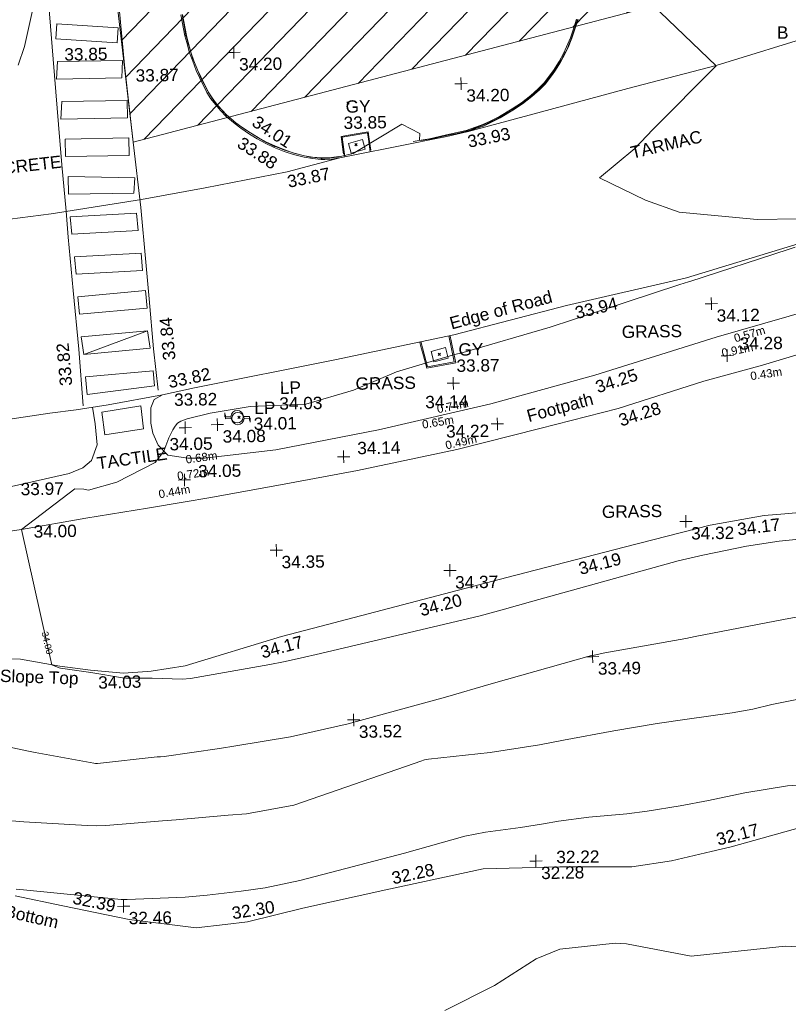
# Model space of a CAD drawing. Header units: millimetres. Extents: x -287732 to 520720, y -103372 to 287754.
# Tile 348 of 380: x 280886 to 304249, y 182816 to 212750. Entities that reach past the tile are written whole.
import ezdxf

# ---------------------------------------------------------------- set-up
doc = ezdxf.new("R2010")
doc.units = ezdxf.units.MM
for name, pattern in [('IMPORT-HIDDEN2 _3_', [4762.5, 3175, -1587.5]), ('IMPORT-UG_ELEC_LV_QLB2 _2_', [2700, 1500, -300.0000000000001, 0, -250, 150, -300.0000000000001, 0, -200]), ('IMPORT-UG_ELEC_QLB2 _2_', [2500, 1500, -300.0000000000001, 0, -50, 150, -300.0000000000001, 0, -200]), ('IMPORT-UG_ELEC_STREET LIGHTING_QLB2 _2_', [2700, 1500, -300.0000000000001, 0, -250, 150, -300.0000000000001, 0, -200])]:
    doc.linetypes.add(name, pattern=pattern)
for name, color, linetype, lineweight in [('00_TOPO_DRIVE_WAY', 7, 'Continuous', 9), ('00_TOPO_PEDASTRIAN', 7, 'Continuous', 9), ('00_TOPO_ROAD_EDGE', 7, 'Continuous', 9), ('00_TOPO_SURFACE', 7, 'Continuous', 9), ('00_TOPO_SURVEY_TEXT', 7, 'Continuous', 9), ('GEN-TEXT', 7, 'Continuous', 9)]:
    doc.layers.add(name, color=color, linetype=linetype, lineweight=lineweight)
for name, color, linetype, lineweight, true_color in [('00_TOPO_FOOTPATH', 7, 'Continuous', 9, 0xa50000), ('00_TOPO_FURN_BOLLARD', 7, 'Continuous', 9, 0x666666), ('00_TOPO_FURN_LAMP_POST', 7, 'Continuous', 9, 0x666666), ('00_TOPO_KERB_BOTTOM', 1, 'Continuous', 9, 0xff0000), ('00_TOPO_KERB_TOP', 7, 'Continuous', 9, 0xa500a5), ('00_TOPO_LEVEL_SPOT', 7, 'Continuous', 9, 0x666666), ('00_TOPO_ROAD_MARKING_WHITE_CONTINUOUS', 7, 'Continuous', 9, 0x999999), ('00_TOPO_SERV_GULLY', 7, 'Continuous', 9, 0x5252a5), ('00_UAV_SLOPE_BOTTOM', 30, 'Continuous', 9, 0xff7f00), ('00_UAV_SLOPE_TOP', 40, 'Continuous', 9, 0xffbf00), ('01_DTM_CONTOUR_MJR', 7, 'Continuous', 9, 0x7f3f00), ('01_DTM_CONTOUR_MNR', 7, 'Continuous', 9, 0xa5a552), ('01_DTM_CONTOUR_MNR_LABELS', 7, 'Continuous', 9, 0xa5a552), ('12333-PUM-2D-U-0001-C01 - Rev2_REVIT IMPORT_dwg', 7, 'Continuous', 9, 0x767676), ('PUM-CHAMBER EXTENTS', 6, 'IMPORT-HIDDEN2 _3_', 9, 0xff00ff), ('PUM-ELECTRIC-LV-QLB2', 1, 'IMPORT-UG_ELEC_LV_QLB2 _2_', 9, 0xff0000), ('PUM-ELECTRIC-QLB2', 1, 'IMPORT-UG_ELEC_QLB2 _2_', 9, 0xff0000), ('PUM-UNABLE TO SURVEY', 190, 'Continuous', 9, 0x7f00ff)]:
    doc.layers.add(name, color=color, linetype=linetype, lineweight=lineweight, true_color=true_color)
doc.styles.add('Arial_1', font='arial.ttf', dxfattribs={"height": 250})
doc.styles.add('Swis721 Lt BT_1', font='swissl.ttf', dxfattribs={"height": 200})
doc.styles.add('Swis721 Lt BT_2', font='swissl.ttf', dxfattribs={"height": 375})

# ---------------------------------------------------------------- blocks, each defined once
blk = doc.blocks.new('12333-PUM-2D-U-0001-C01 - Rev2_REVIT IMPORT_dwg_MSL_Lamp_Post_SYM-2077199-Site Location Plan Proposed')
at = {"layer": '00_TOPO_FURN_LAMP_POST', "color": 254, "true_color": 0xcccccc, "flags": 128}
for points in [[(-500.1060478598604, 0), (-1000.212095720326, 0), (-1000.212095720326, 316.7338303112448)], [(500.1060478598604, 0), (1000.21209571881, 0), (1000.21209571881, -316.7338303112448)]]:
    blk.add_lwpolyline(points, dxfattribs=at)
at = {"layer": '00_TOPO_FURN_LAMP_POST', "color": 254, "true_color": 0xcccccc}
blk.add_circle((0, 0), 500.1060478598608, dxfattribs=at)
blk = doc.blocks.new('12333-PUM-2D-U-0001-C01 - Rev2_REVIT IMPORT_dwg_MM-2077200-Site Location Plan Proposed')
at = {"layer": '00_TOPO_LEVEL_SPOT', "color": 254, "true_color": 0xcccccc, "flags": 128}
for points in [[(0, -500.0000000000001), (0, 0), (-500.0000000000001, 0)], [(500.0000000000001, 0), (0, 0), (0, 500.0000000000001)]]:
    blk.add_lwpolyline(points, dxfattribs=at)
blk = doc.blocks.new('12333-PUM-2D-U-0001-C01 - Rev2_REVIT IMPORT_dwg_MGS62954_T2_Galway_ITM_3d_Rev1-2077680-Site Location Plan Proposed')
at = {"layer": '00_TOPO_DRIVE_WAY', "color": 254, "true_color": 0xcccccc, "flags": 128}
blk.add_lwpolyline([(534186444.445821, 725761858.4987576), (534186652.1511036, 725762418.2491615), (534186888.5262551, 725763418.2892377), (534187116.6600798, 725764447.4201819), (534187125.9503548, 725766131.565474), (534186876.5301303, 725767650.666956), (534186545.4167679, 725769565.8924016), (534186082.1845883, 725772251.5999451), (534185653.1840692, 725774549.9895473), (534185282.300045, 725776699.5052701)], dxfattribs=at)
at = {"layer": '00_TOPO_FOOTPATH', "color": 254, "true_color": 0xcccccc, "flags": 128}
for points in [[(534191896.1515672, 725749811.9889091), (534194074.9747761, 725750026.4871801), (534197202.2344206, 725750581.253178), (534200628.2378455, 725751311.5446146), (534203810.4103373, 725752128.3215199), (534207517.1820638, 725753213.9290056), (534210484.861872, 725754022.507218), (534212918.1735869, 725754673.6225027), (534214367.6942673, 725755049.6684421), (534215455.3351866, 725755286.6900185), (534215785.0618739, 725755305.9119372), (534217862.2979997, 725755398.2484726), (534220366.8012146, 725755511.291143), (534221141.0096091, 725755543.8833808), (534221827.568573, 725755642.4118743), (534222934.2514715, 725755788.4391003), (534223420.8939417, 725755890.2682548)], [(534192014.5880041, 725748606.8689841), (534194197.0285428, 725748963.0704368), (534196544.3091039, 725749351.5456079), (534199578.3053129, 725749946.2479234), (534202111.6779373, 725750540.4933223), (534204497.2520336, 725751104.0831974), (534207120.1071029, 725751886.0465608), (534208910.7236212, 725752339.7435774), (534210030.8431095, 725752655.7515596)], [(534190657.3303712, 725751762.2158121), (534190399.7991828, 725751622.3220372), (534190294.0729005, 725751371.4393592), (534190282.7396736, 725750907.5023046), (534190344.1784385, 725750602.1795998), (534190494.0184951, 725750235.9187543), (534190787.4187083, 725749923.6105062), (534191394.8364246, 725749817.1738393), (534191896.1515672, 725749811.9889091)], [(534164144.4365802, 725746527.8474932), (534167040.4697545, 725746894.4014823), (534169792.4260164, 725747165.1564602), (534171494.174925, 725747343.7266229), (534174354.4436921, 725747548.8127059), (534176938.7963504, 725747907.5918044), (534179324.1509318, 725748261.9006261), (534181804.4618084, 725748622.6606802), (534183834.8745673, 725748772.0957778), (534185923.8216345, 725749037.6550983), (534187773.712594, 725749418.4433537), (534188193.9032713, 725749584.0419359), (534188461.3914718, 725749804.5409691), (534188642.4989618, 725750277.5373322), (534188597.5005344, 725750914.876476), (534188519.8629113, 725751420.9804193)], [(534164509.0205477, 725745150.8724793), (534166671.9091029, 725745383.0732875), (534168780.3544366, 725745617.5617392), (534171054.0315127, 725745987.7246356), (534173659.720612, 725746206.3868858), (534175903.8263548, 725746497.6587784), (534178273.1584441, 725746767.0427845), (534180787.5553364, 725747034.3695933), (534183514.3403733, 725747380.7397369), (534186295.4126486, 725747743.9368986), (534188261.2540423, 725748055.3398908), (534190135.9093207, 725748318.0722835), (534191285.0937479, 725748494.1710007), (534192014.5880041, 725748606.8689841)]]:
    blk.add_lwpolyline(points, dxfattribs=at)
at = {"layer": '00_TOPO_KERB_BOTTOM', "color": 254, "true_color": 0xcccccc, "flags": 128}
for points in [[(534198423.838057, 725759280.5467938), (534198913.0838558, 725759364.6699824), (534199432.8480664, 725759461.8785756), (534200042.4643366, 725759589.0611011), (534200323.3103663, 725759684.6185296), (534200556.600749, 725759759.8108858), (534200784.8641978, 725759860.9159902), (534201067.7304179, 725760001.0711366), (534201455.5915152, 725760223.1447378), (534201754.1421902, 725760409.6231666), (534202036.2217413, 725760629.8820759), (534202272.5185996, 725760831.2479683), (534202459.9459739, 725761011.7523863), (534202644.6138973, 725761248.1189296), (534202750.1285449, 725761388.584025), (534202931.0895278, 725761659.8431016), (534203066.018254, 725761899.1372107), (534203166.2595064, 725762102.7180538), (534203286.203872, 725762378.8078691), (534203376.9275437, 725762620.5383567), (534203484.943598, 725762949.5517277)], [(534191420.8975773, 725763300.2325867), (534191529.2590874, 725762663.36013), (534191581.4072309, 725762455.4275994), (534191657.9370446, 725762145.2006501), (534191750.9375534, 725761884.332794), (534191855.7838302, 725761604.8032547), (534191961.5182404, 725761364.8747144), (534192167.7401801, 725760928.0232297), (534192285.5652242, 725760733.7928197), (534192419.4536679, 725760555.6158813), (534192571.772488, 725760373.0800824), (534192742.6622174, 725760189.7827166), (534193004.7615893, 725759955.480953), (534193181.1134713, 725759821.3157871), (534193443.075635, 725759638.9503223), (534193674.8372585, 725759492.9593816), (534193929.5513638, 725759340.5042956), (534194180.9092076, 725759222.1557338), (534194484.4197722, 725759094.6372876), (534194763.65754, 725758993.5229328), (534195086.1406022, 725758907.7049935), (534195337.3357547, 725758860.8488493), (534195604.3102188, 725758828.4802396), (534195716.9793232, 725758829.2504544), (534195927.3487021, 725758837.704138), (534196164.9845306, 725758864.7856234), (534196166.6297413, 725758866.2996489)], [(534196324.8945643, 725758895.3447089), (534196277.1997581, 725759276.4064497), (534196249.6391175, 725759496.6045521), (534196624.0145626, 725759553.8801892), (534197027.9257643, 725759615.674497), (534197054.4357681, 725759418.2508036), (534197102.20073, 725759037.9974086)], [(534198538.2989627, 725753238.7685391), (534198730, 725752470), (534199540.0000001, 725752610), (534199391.0948672, 725753404.3561585)]]:
    blk.add_lwpolyline(points, dxfattribs=at)
at = {"layer": '00_TOPO_KERB_TOP', "color": 254, "true_color": 0xcccccc, "flags": 128}
for points in [[(534198412.9444401, 725759325.1252425), (534198711.4020142, 725759371.3104854), (534198907.6378734, 725759401.6405689), (534199422.7507908, 725759512.9019442), (534200030.3611856, 725759633.3403934), (534200308.9023491, 725759728.1135948), (534200540.2500575, 725759802.6798033), (534200765.4065302, 725759902.4087296), (534201046.1571506, 725760041.5156342), (534201432.0636374, 725760262.4701045), (534201727.8348338, 725760447.2124366), (534202007.2504173, 725760665.3912143), (534202241.7397797, 725760865.2168068), (534202425.8327379, 725761042.5099713), (534202608.2413307, 725761275.9846741), (534202712.7251055, 725761415.0774326), (534202892.0221109, 725761683.84222), (534203025.4788405, 725761920.5257647), (534203124.6715952, 725762121.9772044), (534203243.716641, 725762395.9969519), (534203333.694595, 725762635.7404968), (534203440.9661231, 725762962.486065)], [(534191466.0279318, 725763308.1432059), (534191574.1310087, 725762672.7896382), (534191621.6828517, 725762465.2404635), (534191701.8688802, 725762158.4138387), (534191789.7813705, 725761898.8252097), (534191898.2306423, 725761622.1007631), (534192003.2054241, 725761383.8959426), (534192208.1532148, 725760949.7435588), (534192323.5597795, 725760759.4999268), (534192450.1174563, 725760579.541265), (534192602.514162, 725760400.3324355), (534192772.4714975, 725760220.0691453), (534193033.9460509, 725759990.848004), (534193208.0851241, 725759858.366301), (534193468.3880178, 725759677.15594), (534193698.8159063, 725759532.0051439), (534193951.1286243, 725759380.9873703), (534194199.5499949, 725759264.0214087), (534194501.1039069, 725759137.3250401), (534194777.3749619, 725759037.284957), (534195096.2472662, 725758952.4278985), (534195344.3009788, 725758906.1577362), (534195606.9215509, 725758874.3170025), (534195715.9025692, 725758875.0620052), (534195923.830166, 725758883.4175661), (534196144.9522049, 725758908.6171046), (534196149.8177065, 725758912.0894824)], [(534196289.9602055, 725758978.6495681), (534196253.0700895, 725759273.3863096), (534196222.5706456, 725759517.0642354), (534196620.3369551, 725759577.9184371), (534197048.7311481, 725759643.4583936), (534197078.5511796, 725759421.3844621), (534197120.9760821, 725759083.6428925)], [(534198505.1478211, 725753211.4235579), (534198544.7857411, 725753052.4657019), (534198577.1241179, 725752922.7808181), (534198701.0902728, 725752425.6458989), (534199585.3657075, 725752578.4836282), (534199478.5709784, 725753148.1956929), (534199460.8508309, 725753242.7264054), (534199432.7988274, 725753392.3739117)]]:
    blk.add_lwpolyline(points, dxfattribs=at)
at = {"layer": '00_TOPO_PEDASTRIAN', "color": 254, "true_color": 0xcccccc}
for p, q in [((534187603.2000001, 725762632.8000002), (534187641.3000002, 725763090.0000001)), ((534189508.2000001, 725762937.6000001), (534187641.3000002, 725763090.0000001)), ((534189470.1000001, 725762480.4000002), (534189508.2000001, 725762937.6000001)), ((534187603.2000001, 725762632.8000002), (534189470.1000001, 725762480.4000002)), ((534187603.2, 725761413.6000001), (534187641.3000001, 725761947.0000001)), ((534187641.3000001, 725761947.0000001), (534189622.5000002, 725761947.0000001)), ((534189584.4000001, 725761413.6000001), (534189622.5000002, 725761947.0000001)), ((534189584.4000001, 725761413.6000001), (534187603.2, 725761413.6000001)), ((534187717.5000001, 725760194.4000002), (534187755.6000001, 725760727.8000002)), ((534189736.8000001, 725760727.8000001), (534187755.6000001, 725760727.8000002)), ((534189736.8000001, 725760194.4000002), (534189736.8000001, 725760727.8000001)), ((534187717.5000001, 725760194.4000002), (534189736.8000001, 725760194.4000002)), ((534187831.8000001, 725759051.4000002), (534187831.8000001, 725759584.8000002)), ((534189774.9000001, 725759584.8000002), (534187831.8000001, 725759584.8000002)), ((534189774.9000001, 725759051.4000002), (534189774.9000001, 725759584.8000002)), ((534187831.8000001, 725759051.4000002), (534189774.9000001, 725759051.4000002)), ((534187908.0000001, 725757908.4000002), (534187908.0000001, 725758441.8000002)), ((534189927.3000001, 725758365.6000001), (534187908.0000001, 725758441.8000002)), ((534189889.2000001, 725757908.4000002), (534189927.3000001, 725758365.6000001)), ((534187908.0000001, 725757908.4000002), (534189889.2000001, 725757908.4000002)), ((534189965.4000002, 725757298.8000002), (534187946.1, 725757222.6)), ((534187984.2000001, 725756689.2000002), (534187946.1, 725757222.6)), ((534190003.5000002, 725756765.4000002), (534189965.4000002, 725757298.8000002)), ((534187984.2000001, 725756689.2000002), (534190003.5000002, 725756765.4000002)), ((534188060.4000002, 725756003.4000002), (534190079.7000002, 725756079.6000001)), ((534188060.4000002, 725756003.4000002), (534188098.5000002, 725755470.0000001)), ((534190079.7000002, 725756079.6000001), (534190117.8000001, 725755546.2000002)), ((534188098.5000002, 725755470.0000001), (534190117.8000001, 725755546.2000002)), ((534190194.0000002, 725754936.6000001), (534188136.6000001, 725754784.2)), ((534188174.7000002, 725754250.8000002), (534188136.6000001, 725754784.2)), ((534190232.1000003, 725754403.2000002), (534190194.0000002, 725754936.6000001)), ((534188174.7000002, 725754250.8000002), (534190232.1000003, 725754403.2000002)), ((534190232.1000001, 725753717.4000002), (534188212.8000001, 725753565.0000001)), ((534188289.0000001, 725753031.6000001), (534190232.1000001, 725753717.4000002)), ((534190308.3000001, 725753184.0000001), (534190232.1000001, 725753717.4000002)), ((534188289.0000001, 725753031.6000001), (534188212.8000001, 725753565.0000001)), ((534188289.0000001, 725753031.6000001), (534190308.3000001, 725753184.0000001)), ((534188327.1000001, 725752345.8000001), (534190384.5000001, 725752498.2000002)), ((534190384.5000001, 725752498.2000002), (534190422.6000001, 725752041.0000001)), ((534188327.1000001, 725752345.8000001), (534188365.2000001, 725751812.4000002)), ((534188365.2000001, 725751812.4000002), (534190422.6000001, 725752041.0000001))]:
    blk.add_line(p, q, dxfattribs=at)
at = {"layer": '00_TOPO_ROAD_EDGE', "color": 254, "true_color": 0xcccccc}
blk.add_line((534196167.8506833, 725758866.5237185), (534198423.838057, 725759280.5467938), dxfattribs=at)
at = {"layer": '00_TOPO_ROAD_EDGE', "color": 254, "true_color": 0xcccccc, "flags": 128}
for points in [[(534200058.4682869, 725759594.5064205), (534202216.6127177, 725760136.5082903), (534204964.763164, 725760820.2352514), (534207658.8254179, 725761472.4972965), (534210764.2913721, 725762369.759192), (534213351.8484424, 725763159.9078046), (534216117.1971327, 725764009.0329679), (534220518.1443942, 725765387.7118095), (534224935.8367488, 725766682.093209), (534229230.6976331, 725768088.2463964), (534234078.1372417, 725769642.6634223), (534235365.1347851, 725770190.3264658), (534236055.3870871, 725770596.3194005)], [(534191631.6817496, 725751954.5120863), (534195911.003292, 725752728.6258034), (534199541.0656969, 725753433.4760364), (534202986.8699144, 725754255.2670306), (534206644.5823807, 725755038.2329633), (534209950.9786226, 725755979.5627897), (534213404.9236439, 725756971.2210383), (534216031.9128385, 725757727.3955913), (534218250.7961537, 725758417.9110725), (534219811.3114724, 725758830.9584845), (534220490.0370484, 725759005.6215549), (534220889.0003503, 725759105.0407083), (534221059.9675788, 725759028.5155308), (534221202.8667423, 725758944.4227592)], [(534196167.8506833, 725758866.5237185), (534194559.817107, 725758473.5016768), (534192068.1872811, 725758033.1245173), (534190123.1336049, 725757712.2622349), (534187364.3388507, 725757316.7042838), (534186108.0202268, 725757182.3259596), (534184443.3544666, 725756988.274653), (534182377.0106223, 725756745.2689824), (534180300.3218277, 725756540.0192256), (534178037.29078, 725756314.46864), (534175977.538245, 725756069.4070386), (534173443.0209219, 725755817.3253205), (534170998.9004253, 725755542.7408775), (534167124.5077069, 725755106.6366783), (534163763.0353362, 725754759.4191539)], [(534191631.6817496, 725751954.5120863), (534190657.3303712, 725751762.2158121), (534189000.9420345, 725751488.3154107), (534188028.3290823, 725751352.1821187), (534187222.4968377, 725751259.6892248), (534185183.8478884, 725750989.7294879), (534183270.6103867, 725750744.8963546), (534181197.0688091, 725750490.5890181), (534179132.8412912, 725750203.8919425), (534176673.58426, 725749955.4347183), (534174731.5919347, 725749765.8630984), (534172565.3185763, 725749522.2702255), (534170743.5765272, 725749392.7139583), (534168814.8992923, 725749153.2945291), (534166553.1981379, 725748928.0910165), (534164240.7172967, 725748666.6289008)]]:
    blk.add_lwpolyline(points, dxfattribs=at)
at = {"layer": '00_TOPO_ROAD_MARKING_WHITE_CONTINUOUS', "color": 254, "true_color": 0xcccccc, "flags": 128}
for points in [[(534187920.0000001, 725782980), (534188270, 725778630), (534188490.0000001, 725775770), (534188950.0000001, 725770770.0000001), (534189260, 725767430.0000002), (534189510, 725763990.0000001), (534189680.0000002, 725761800.0000001), (534189900.0000001, 725759450.0000001), (534190100, 725757460.0000001), (534190220, 725755800.0000001), (534190300.0000001, 725754680.0000002), (534190410.0000001, 725753160.0000001), (534190530.0000001, 725751900.0000001)], [(534188240.0000001, 725751470), (534188140.0000001, 725753190.0000001), (534188000.0000001, 725754980), (534187870, 725756600.0000001), (534187829.671832, 725757392.0293423), (534187720, 725758800.0000001), (534187640, 725760030.0000001), (534187510, 725762020), (534187360, 725764410.0000001), (534187230, 725766060.0000001), (534187070.0000001, 725768310.0000001), (534186820.0000001, 725771160), (534186610, 725773610), (534186360.0000001, 725776850), (534185990, 725782670)]]:
    blk.add_lwpolyline(points, dxfattribs=at)
at = {"layer": '00_TOPO_SERV_GULLY', "color": 254, "true_color": 0xcccccc, "flags": 128}
for points in [[(534196441.3461007, 725759302.4041522), (534196872.820094, 725759414.0501345), (534196949.6141648, 725759117.267002), (534196518.1401715, 725759005.6210196)], [(534198924.5186073, 725752617.0251008), (534199363.4318075, 725752723.088784), (534199286.106133, 725753043.0782297), (534198847.192933, 725752937.0145463)]]:
    blk.add_lwpolyline(points, close=True, dxfattribs=at)
at = {"layer": '00_TOPO_SURFACE', "color": 254, "true_color": 0xcccccc, "flags": 128}
blk.add_lwpolyline([(534190059.0311949, 725750739.0633723), (534188887.516905, 725750578.7318873), (534188807.8234276, 725751259.7940089), (534189997.3098273, 725751432.1039449)], close=True, dxfattribs=at)
at = {"layer": '00_UAV_SLOPE_BOTTOM', "color": 254, "true_color": 0xcccccc, "flags": 128}
blk.add_lwpolyline([(534185918.349, 725736609.4460001), (534187361.9486762, 725736283.4313271), (534189363.3489999, 725735831.4460001), (534191394.349, 725735539.446), (534192285.2054488, 725735625.0725589), (534192965.349, 725735690.4460001), (534194647.349, 725736084.446), (534197186.6392066, 725736589.9976923), (534200152.3489999, 725737180.446), (534202127.8545752, 725737195.674737), (534202487.349, 725737198.4460001), (534204673.3490001, 725737166.4460001), (534205874.3490001, 725737324.446), (534207088.6453442, 725737587.8436145), (534207695.349, 725737719.446), (534211929.5248641, 725738822.3374951)], dxfattribs=at)
at = {"layer": '00_UAV_SLOPE_TOP', "color": 254, "true_color": 0xcccccc, "flags": 128}
blk.add_lwpolyline([(534212943.349, 725748069.446), (534209512.2645454, 725747816.0424213), (534208881.349, 725747769.446), (534207231.3489999, 725747507.446), (534204608.5403197, 725746880.813328), (534201028.349, 725746025.4460001), (534199746.9770346, 725745712.7346547), (534194889.6191815, 725744527.3248359), (534194144.349, 725744345.446), (534191200.3490001, 725743511.4460001), (534190170.349, 725743364.4460001), (534190040.4981395, 725743356.9161869), (534189325.3490001, 725743315.4460001), (534188327.349, 725743429.4460001), (534187388.3489999, 725743564.4460001), (534186196.349, 725743797.446), (534185082.7293757, 725743837.5255471), (534182056.349, 725743946.4460001), (534180090.3072615, 725744066.7291853), (534176041.349, 725744314.4460001), (534175099.1234444, 725744286.081926), (534171490.349, 725744177.4460001), (534170108.3639163, 725744042.2541925), (534165193.349, 725743561.4460001)], dxfattribs=at)
at = {"layer": '01_DTM_CONTOUR_MJR', "color": 254, "true_color": 0xcccccc, "flags": 128}
blk.add_lwpolyline([(534214222.5396766, 725739790.9547341), (534209447.1900756, 725739542.9016454), (534208140.4512098, 725739349.0661184), (534207031.9205956, 725739140.3262931), (534206172.6397085, 725738995.3269573), (534205161.3303359, 725738845.6083047), (534204551.019091, 725738781.1998118), (534203388.6678643, 725738691.6033624), (534202464.1441265, 725738587.5985421), (534202009.2727642, 725738517.3081727), (534201310.5654969, 725738413.899658), (534200246.5119973, 725738296.7816832), (534199616.0572899, 725738185.7990587), (534197766.981818, 725737696.5983473), (534194570.3740056, 725736926.931033), (534193520.7810525, 725736719.8851187), (534192784.2906355, 725736628.8640094), (534191747.1829037, 725736529.1218873), (534191075.7629418, 725736482.7111745), (534189310.5474603, 725736435.929645), (534189128.0882787, 725736443.5942242), (534186171.8223765, 725736791.5930285), (534185947.5066558, 725736815.490899)], dxfattribs=at)
at = {"layer": '01_DTM_CONTOUR_MNR', "color": 254, "true_color": 0xcccccc, "flags": 128}
for points in [[(534210134.3861412, 725744724.0675257), (534209410.350709, 725744603.5083972), (534206719.8244224, 725744130.1755779), (534206430.0000002, 725744079.5923263), (534203960.0152568, 725743680.744003), (534203637.9085675, 725743621.857076), (534203553.1442593, 725743605.4160634), (534200493.3528572, 725742801.1730245), (534199095.8270678, 725742420.0000001), (534198430.0000002, 725742245.3635007), (534196379.2021042, 725741723.3108124), (534196126.5577934, 725741660.4938704), (534194365.2530974, 725741297.4321629), (534192704.1039985, 725741049.9583125), (534192205.7804469, 725740983.2832676), (534190514.9874774, 725740761.0536429), (534190400.2592607, 725740756.2991297), (534190303.0497748, 725740754.6869581), (534188481.3924798, 725740585.5979904), (534188424.4806288, 725740586.1330742), (534188371.4400805, 725740596.8059111), (534186593.4523255, 725740954.6253148), (534186390.5089657, 725741000.3465048), (534184909.7425093, 725741336.118464)], [(534211755.6760102, 725747184.747725), (534209323.8698235, 725746988.1375587), (534208324.3000718, 725746847.0298837), (534206995.3819685, 725746603.7878531), (534206243.5230254, 725746442.2199779), (534201798.4092641, 725745291.6067232), (534200865.4110645, 725745039.7232382), (534200198.3913441, 725744875.343366), (534195324.1133473, 725743817.2870024), (534194702.7416741, 725743677.3273944), (534194197.1541107, 725743575.4632597), (534193771.9049714, 725743504.027215), (534191352.6228006, 725743126.5817449), (534191100.2211626, 725743109.5888214), (534190188.3447341, 725743152.563392), (534189387.6150943, 725743168.1056604), (534189286.894398, 725743181.1041714), (534188332.5515717, 725743353.1976941), (534187408.837661, 725743503.1247548), (534187375.1550089, 725743511.444508), (534187150.0000001, 725743610.0000001), (534187012.4704612, 725744278.2317594), (534186300.0000001, 725747740), (534187939.307967, 725748950.0840101), (534188220.0002941, 725748928.5650449), (534188356.6117325, 725748900.5220723), (534189218.6658988, 725749131.6514702), (534190393.3008261, 725749709.5359602), (534190670.0000001, 725750050.0000001), (534190826.6489363, 725750444.3939971), (534190954.5078577, 725750693.1072512), (534191027.1318596, 725750796.1513358), (534191102.594203, 725750885.5688409), (534191197.0630261, 725750950.3975283), (534191397.8664193, 725751021.4656771), (534192092.5708801, 725751181.3160381), (534193319.98991, 725751355.8557577), (534195004.4711801, 725751401.2348837), (534196466.5325347, 725751802.4457756), (534197776.9901699, 725752329.5592116), (534199523.4977894, 725752823.5437603), (534199816.8603415, 725752891.519336), (534202472.4903691, 725753613.1129615), (534203157.3125392, 725753825.3954775), (534206440.1981946, 725754834.5500871), (534206699.831575, 725754915.5775208), (534206743.9857712, 725754929.0818441), (534209750.1809955, 725755844.1855205), (534209967.3067954, 725755915.9975115)], [(534210052.037119, 725756775.8895273), (534208820.7402562, 725756774.2046549), (534206451.7207201, 725757036.901454), (534205443.8779697, 725757423.4330454), (534204050.0000001, 725758120.0000001), (534205143.8935391, 725758996.1785668), (534205702.4265231, 725759566.1240944), (534207660.0000001, 725761470.0000001), (534205747.9621999, 725763361.895439)], [(534203468.8391609, 725762952.7902098), (534203448.5746607, 725762885.0542988), (534203364.3406594, 725762626.2637366), (534203343.2608696, 725762562.2670808), (534203274.5238096, 725762386.1904762), (534203184.5418912, 725762162.3223909), (534203157.3410054, 725762105.063598), (534203082.9428573, 725761956.9485713), (534203055.4332553, 725761907.2833725), (534202952.5033739, 725761718.5087721), (534202918.4149186, 725761665.7925408), (534202789.493671, 725761471.8083183), (534202738.4033614, 725761398.697479), (534202706.6666668, 725761355.952381), (534202632.9670331, 725761257.0329672), (534202578.75, 725761188.7500001), (534202445.9660108, 725761024.0339894), (534202394.8461539, 725760968.5384616), (534202257.7509654, 725760846.3320465), (534202176.6666666, 725760772.5641026), (534202027.1448798, 725760647.1401606), (534201902.8846154, 725760550.3846155), (534201739.2082616, 725760431.5834769), (534201610.2146986, 725760344.4756399), (534201444.5597167, 725760240.5870446), (534201228.2239383, 725760114.2728444), (534201060.0467777, 725760019.9064449), (534200925.7692308, 725759951.9230771), (534200775.3647217, 725759878.5411141), (534200670.4977376, 725759832.6244344), (534200548.9473684, 725759782.1052634), (534200437.2131149, 725759743.9344263), (534200315.1691729, 725759704.1541353), (534200171.1333335, 725759654.3333336), (534200033.6416669, 725759615.4333334), (534199747.8443114, 725759550.0558885), (534199424.6858571, 725759486.570715), (534199066.5080715, 725759418.0586238), (534198910.0000001, 725759388.3333333), (534198762.2222224, 725759367.388889), (534198663.4384165, 725759355.5498534), (534198600, 725759360), (534198612.2502285, 725759564.8274465), (534198071.4041948, 725759858.4146659), (534196581.0315429, 725758991.6005498), (534196143.9882416, 725758904.6823448), (534196089.6428573, 725758893.214286), (534195921.7543861, 725758872.9824561), (534195873.3333334, 725758868.3333334), (534195720, 725758866.5178572), (534195632.7857143, 725758861.7142857), (534195608.0194806, 725758862.0779221), (534195554.0714286, 725758867.9285715), (534195340, 725758900.7967035), (534195285.0000001, 725758910.0000001), (534195099.2857144, 725758947.1428573), (534194791.923077, 725759035.0000001), (534194538.1413212, 725759117.9953916), (534194497.5313059, 725759133.828265), (534194245.6763926, 725759232.2679046), (534194196.5714286, 725759253.1428571), (534193989.6140553, 725759352.4423964), (534193948.277311, 725759376.5546219), (534193708.8461539, 725759522.6923081), (534193498.9353958, 725759652.511374), (534193465.578662, 725759674.1048826), (534193245.352622, 725759826.1844485), (534193205.9503632, 725759854.6004845), (534193040.7142858, 725759977.857143), (534192786.4285715, 725760201.4285717), (534192765.3571429, 725760215.3571429), (534192597.4117647, 725760397.4117647), (534192446.9285715, 725760577.952381), (534192316.3870968, 725760756.3870969), (534192309.2857143, 725760772.1428573), (534192207.0889895, 725760948.5444949), (534192200.3846154, 725760965.7692308), (534191992.0000001, 725761376), (534191971.5172414, 725761424.7586206), (534191895.0375941, 725761617.5187969), (534191872.7898967, 725761667.1641792), (534191781.8571429, 725761895.9285715), (534191761.1156764, 725761955.5467762), (534191696.6121961, 725762159.153049), (534191628.9826842, 725762398.1385283), (534191611.1292963, 725762467.7823241), (534191572.3303168, 725762621.0633484), (534191561.7701577, 725762667.9425396), (534191538.1468534, 725762803.7832167), (534191457.6269957, 725763307.5253992)], [(534210489.6966504, 725742290.4339017), (534209009.2781437, 725742019.353883), (534208430.0000002, 725741895.811966), (534207797.5, 725741787.5), (534206430.0000002, 725741625.2140638), (534205518.4329044, 725741508.4329047), (534204192.291819, 725741311.4056787), (534202662.9981226, 725741052.7104188), (534201927.4410775, 725740922.5589228), (534200430.0000002, 725740711.2098706), (534198552.5296444, 725740542.5296443), (534198430.0000002, 725740522.8779843), (534198317.851621, 725740491.2718673), (534198105.55773, 725740420), (534194430.0000002, 725739212.8123932), (534192991.1401979, 725738981.1401979), (534192430.0000002, 725738949.767442), (534190847.0670328, 725738837.0670329), (534190430.0000002, 725738808.6792454), (534188708.2978724, 725738698.2978724), (534188430.0000002, 725738694.457216), (534188142.2715593, 725738707.7284408), (534186219.8190249, 725738849.8244787), (534184993.8785435, 725738978.1360735)], [(534209874.7734751, 725734633.8779156), (534209292.7313625, 725734665.9535471), (534206430.0000002, 725734420.0000001), (534204465.2542609, 725734823.9550729), (534204127.8385252, 725734852.9942786), (534202436.1058095, 725734702.9025071), (534201714.8888889, 725734420.0000001), (534200430.0000002, 725733625.1282054), (534198906.8907564, 725732896.8907564)]]:
    blk.add_lwpolyline(points, dxfattribs=at)
at = {"xscale": 0.375, "yscale": 0.375, "zscale": 0.375}
for name, p in [('12333-PUM-2D-U-0001-C01 - Rev2_REVIT IMPORT_dwg_MM-2077200-Site Location Plan Proposed', (534193006.9222918, 725762129.5265018)), ('12333-PUM-2D-U-0001-C01 - Rev2_REVIT IMPORT_dwg_MM-2077200-Site Location Plan Proposed', (534199896.8844969, 725761058.7776778)), ('12333-PUM-2D-U-0001-C01 - Rev2_REVIT IMPORT_dwg_MM-2077200-Site Location Plan Proposed', (534207388.0825987, 725754238.4304203)), ('12333-PUM-2D-U-0001-C01 - Rev2_REVIT IMPORT_dwg_MM-2077200-Site Location Plan Proposed', (534207840, 725752650)), ('12333-PUM-2D-U-0001-C01 - Rev2_REVIT IMPORT_dwg_MM-2077200-Site Location Plan Proposed', (534199500.0969132, 725751959.1943623)), ('12333-PUM-2D-U-0001-C01 - Rev2_REVIT IMPORT_dwg_MSL_Lamp_Post_SYM-2077199-Site Location Plan Proposed', (534192914.2821962, 725751055.9717557)), ('12333-PUM-2D-U-0001-C01 - Rev2_REVIT IMPORT_dwg_MSL_Lamp_Post_SYM-2077199-Site Location Plan Proposed', (534192934.9010776, 725750999.1729902)), ('12333-PUM-2D-U-0001-C01 - Rev2_REVIT IMPORT_dwg_MM-2077200-Site Location Plan Proposed', (534191329.6340765, 725750747.2100538)), ('12333-PUM-2D-U-0001-C01 - Rev2_REVIT IMPORT_dwg_MM-2077200-Site Location Plan Proposed', (534192310.0872945, 725750824.7181202)), ('12333-PUM-2D-U-0001-C01 - Rev2_REVIT IMPORT_dwg_MM-2077200-Site Location Plan Proposed', (534200820.0000001, 725750700)), ('12333-PUM-2D-U-0001-C01 - Rev2_REVIT IMPORT_dwg_MM-2077200-Site Location Plan Proposed', (534196130.0000001, 725749780.0000001)), ('12333-PUM-2D-U-0001-C01 - Rev2_REVIT IMPORT_dwg_MM-2077200-Site Location Plan Proposed', (534191280.0000001, 725749160.0000001)), ('12333-PUM-2D-U-0001-C01 - Rev2_REVIT IMPORT_dwg_MM-2077200-Site Location Plan Proposed', (534206496.8628128, 725747631.8148932)), ('12333-PUM-2D-U-0001-C01 - Rev2_REVIT IMPORT_dwg_MM-2077200-Site Location Plan Proposed', (534194034.6301266, 725746975.8849517)), ('12333-PUM-2D-U-0001-C01 - Rev2_REVIT IMPORT_dwg_MM-2077200-Site Location Plan Proposed', (534199297.4933369, 725746267.5191145)), ('12333-PUM-2D-U-0001-C01 - Rev2_REVIT IMPORT_dwg_MM-2077200-Site Location Plan Proposed', (534203591.2023328, 725743571.6315786)), ('12333-PUM-2D-U-0001-C01 - Rev2_REVIT IMPORT_dwg_MM-2077200-Site Location Plan Proposed', (534196293.0925259, 725741778.2007577)), ('12333-PUM-2D-U-0001-C01 - Rev2_REVIT IMPORT_dwg_MM-2077200-Site Location Plan Proposed', (534201757.3802481, 725737389.758259)), ('12333-PUM-2D-U-0001-C01 - Rev2_REVIT IMPORT_dwg_MM-2077200-Site Location Plan Proposed', (534189201.0254455, 725736235.0088181))]:
    blk.add_blockref(name, p, dxfattribs=at)
at = {"layer": '00_TOPO_FOOTPATH', "color": 251, "true_color": 0x666666, "char_height": 375, "attachment_point": 1, "line_spacing_factor": 1.005061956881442, "style": 'Swis721 Lt BT_2'}
for s, insert, width, rotation in [('34.25', (534203781.090106, 725751933.7159469), 1495.902363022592, 16.96554078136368), ('Footpath', (534201681.4939462, 725751096.2283542), 2436.183848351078, 14.270044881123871), ('34.28', (534204468.0510424, 725750909.1073722), 1495.902363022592, 16.96554078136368)]:
    blk.add_mtext(s, dxfattribs=dict(at, insert=insert, width=width, rotation=rotation))
at = {"layer": '00_TOPO_FOOTPATH', "color": 251, "true_color": 0x666666, "char_height": 375, "width": 1495.902363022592, "attachment_point": 1, "line_spacing_factor": 1.005061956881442, "style": 'Swis721 Lt BT_2'}
for s, insert in [('33.82', (534191006.4647205, 725751791.3473248)), ('33.97', (534186296.8875864, 725749154.8419942)), ('34.00', (534186668.4875864, 725747861.0419941))]:
    blk.add_mtext(s, dxfattribs=dict(at, insert=insert))
at = {"layer": '00_TOPO_FURN_BOLLARD', "insert": (534209523.0057467, 725762629.1788555), "char_height": 375, "width": 398.9072968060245, "attachment_point": 1, "line_spacing_factor": 1.005061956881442, "style": 'Swis721 Lt BT_2'}
blk.add_mtext('B', dxfattribs=at)
at = {"layer": '00_TOPO_FURN_LAMP_POST', "char_height": 375, "attachment_point": 1, "line_spacing_factor": 1.005061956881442, "style": 'Swis721 Lt BT_2'}
for s, insert, width in [('LP', (534194226.9432861, 725752098.0589143), 707.5855621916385), ('LP', (534193438.4467788, 725751497.6341547), 707.5855621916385), ('34.03', (534194202.1720941, 725751619.6035346), 1495.902363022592), ('34.01', (534193413.6755869, 725751019.1787751), 1495.902363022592)]:
    blk.add_mtext(s, dxfattribs=dict(at, insert=insert, width=width))
at = {"layer": '00_TOPO_KERB_BOTTOM', "color": 251, "true_color": 0x666666, "insert": (534193234.4022427, 725759581.3969648), "char_height": 375, "width": 1495.902363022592, "attachment_point": 1, "rotation": 325.90269728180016, "line_spacing_factor": 1.005061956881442, "style": 'Swis721 Lt BT_2'}
blk.add_mtext('33.88', dxfattribs=at)
at = {"layer": '00_TOPO_KERB_TOP', "color": 251, "true_color": 0x666666, "insert": (534193695.6354107, 725760220.8249571), "char_height": 375, "width": 1495.902363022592, "attachment_point": 1, "rotation": 325.90269728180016, "line_spacing_factor": 1.005061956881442, "style": 'Swis721 Lt BT_2'}
blk.add_mtext('34.01', dxfattribs=at)
at = {"layer": '00_TOPO_LEVEL_SPOT', "char_height": 375, "width": 1495.902363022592, "attachment_point": 1, "line_spacing_factor": 1.005061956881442, "style": 'Swis721 Lt BT_2'}
for s, insert in [('34.20', (534193159.7269378, 725761952.5039226)), ('34.20', (534200049.7269379, 725760881.8039225)), ('34.12', (534207540.9269378, 725754061.4039226)), ('34.28', (534208223.3762133, 725753198.8880397)), ('34.14', (534198638.4966952, 725751586.3325058)), ('34.08', (534192462.9269378, 725750647.7039226)), ('34.22', (534199255.2155289, 725750684.3091799)), ('34.05', (534190842.4692897, 725750440.8344495)), ('34.14', (534196547.967838, 725750225.1947908)), ('34.05', (534191697.9678381, 725749605.194791)), ('34.32', (534206649.7269378, 725747454.8039225)), ('34.35', (534194187.4269378, 725746798.9039226)), ('34.37', (534199450.3269377, 725746090.5039227)), ('33.49', (534203744.0269378, 725743394.6039225)), ('33.52', (534196445.9269378, 725741601.2039225)), ('32.28', (534201910.2269378, 725737212.8039225)), ('32.46', (534189353.8269377, 725736058.0039226))]:
    blk.add_mtext(s, dxfattribs=dict(at, insert=insert))
at = {"layer": '00_TOPO_ROAD_EDGE', "color": 251, "true_color": 0x666666, "char_height": 375, "attachment_point": 1, "line_spacing_factor": 1.005061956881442, "style": 'Swis721 Lt BT_2'}
for s, insert, width, rotation in [('33.93', (534200033.8709844, 725759474.561119), 1495.902363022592, 10.379434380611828), ('33.87', (534194535.202229, 725758353.2171156), 1495.902363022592, 10.379434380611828), ('Edge of Road', (534199386.9667603, 725753954.0753708), 3746.879252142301, 14.065232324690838), ('33.94', (534203204.6181642, 725754209.7182232), 1495.902363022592, 12.61102080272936), ('33.82', (534190801.5794103, 725752324.5891752), 1495.902363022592, 10.672367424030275)]:
    blk.add_mtext(s, dxfattribs=dict(at, insert=insert, width=width, rotation=rotation))
at = {"layer": '00_TOPO_ROAD_MARKING_WHITE_CONTINUOUS', "color": 251, "true_color": 0x666666, "char_height": 375, "width": 1495.902363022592, "attachment_point": 1, "line_spacing_factor": 1.005061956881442, "style": 'Swis721 Lt BT_2'}
for s, insert in [('33.85', (534187853.94366, 725762344.6801434)), ('33.87', (534190009.6067286, 725761666.3150904))]:
    blk.add_mtext(s, dxfattribs=dict(at, insert=insert))
for s, insert, rotation in [('33.84', (534190698.56867, 725752791.6128199), 94.21625614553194), ('33.82', (534187547.6689544, 725752069.1286954), 94.07381544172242)]:
    blk.add_mtext(s, dxfattribs=dict(at, insert=insert, rotation=rotation))
at = {"layer": '00_TOPO_SERV_GULLY', "color": 251, "true_color": 0x666666, "char_height": 375, "attachment_point": 1, "line_spacing_factor": 1.005061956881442, "style": 'Swis721 Lt BT_2'}
for s, insert, width in [('GY', (534196374.8174269, 725760610.2447485), 821.5590755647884), ('33.85', (534196304.5108323, 725760118.4268554), 1495.902363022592), ('GY', (534199676.4312611, 725753166.3188815), 821.5590755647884), ('33.87', (534199606.1246665, 725752674.5009885), 1495.902363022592)]:
    blk.add_mtext(s, dxfattribs=dict(at, insert=insert, width=width))
at = {"layer": '00_TOPO_SURVEY_TEXT', "color": 251, "true_color": 0x666666, "char_height": 375, "attachment_point": 1, "line_spacing_factor": 1.005061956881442, "style": 'Swis721 Lt BT_2'}
for s, insert, width, rotation in [('TARMAC', (534204980.2078503, 725759049.2354767), 2450.430537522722, 12.35804566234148), ('CONCRETE', (534184761.8839614, 725758815.0216168), 3286.236302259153, 5.424149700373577), ('TACTILE', (534188605.1569352, 725749894.7613564), 2341.205920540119, 7.245227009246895)]:
    blk.add_mtext(s, dxfattribs=dict(at, insert=insert, width=width, rotation=rotation))
at = {"layer": '00_TOPO_SURVEY_TEXT', "color": 251, "true_color": 0x666666, "char_height": 375, "width": 2018.280965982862, "attachment_point": 1, "line_spacing_factor": 1.005061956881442, "style": 'Swis721 Lt BT_2'}
for insert in [(534204647.3350827, 725753615.5353616), (534196529.9426776, 725752184.0919915), (534203949.1, 725748156.1296079)]:
    blk.add_mtext('GRASS', dxfattribs=dict(at, insert=insert))
at = {"layer": '00_UAV_SLOPE_BOTTOM', "color": 251, "true_color": 0x666666, "char_height": 375, "attachment_point": 1, "line_spacing_factor": 1.005061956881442, "style": 'Swis721 Lt BT_2'}
for s, insert, width, rotation in [('32.17', (534207219.5812451, 725738126.9244567), 1495.902363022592, 13.133338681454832), ('32.22', (534202381.1192634, 725737689.2427287), 1495.902363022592, 359.62165733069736), ('32.28', (534197335.1288036, 725737124.5098104), 1495.902363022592, 11.259885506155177), ('Slope Bottom', (534184198.4978881, 725736697.2438674), 3685.143599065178, 346.36713631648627), ('32.39', (534187714.9000713, 725736711.4239405), 1495.902363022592, 347.2741129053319), ('32.30', (534192464.5377855, 725736150.0413936), 1495.902363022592, 7.9249319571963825)]:
    blk.add_mtext(s, dxfattribs=dict(at, insert=insert, width=width, rotation=rotation))
at = {"layer": '00_UAV_SLOPE_TOP', "color": 251, "true_color": 0x666666, "char_height": 375, "attachment_point": 1, "line_spacing_factor": 1.005061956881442, "style": 'Swis721 Lt BT_2'}
for s, insert, width, rotation in [('34.17', (534208034.5865541, 725747551.5950465), 1495.902363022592, 5.986401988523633), ('34.19', (534203179.6106752, 725746427.4588232), 1495.902363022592, 13.437028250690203), ('34.20', (534198317.2927562, 725745251.7380743), 1495.902363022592, 13.714624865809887), ('34.17', (534193464.9110264, 725744054.3857983), 1495.902363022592, 14.20392210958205), ('Slope Top', (534185579.6286609, 725743496.3706063), 2763.857699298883, 357.01111564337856), ('34.03', (534188548.1971568, 725743234.1065902), 1495.902363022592, 0.5340577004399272)]:
    blk.add_mtext(s, dxfattribs=dict(at, insert=insert, width=width, rotation=rotation))
at = {"layer": '01_DTM_CONTOUR_MNR_LABELS', "color": 251, "true_color": 0x666666, "insert": (534187120.881655, 725744300.2667444), "char_height": 200, "width": 797.8007824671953, "attachment_point": 2, "rotation": 281.62971954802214, "line_spacing_factor": 1.005061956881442, "style": 'Swis721 Lt BT_1'}
blk.add_mtext('34.00', dxfattribs=at)
blk = doc.blocks.new('12333-PUM-2D-U-0001-C01 - Rev2_REVIT IMPORT_dwg-1620468-Site Location Plan Proposed')
at = {"layer": 'PUM-CHAMBER EXTENTS', "true_color": 0xfff4d4}
h = blk.add_hatch(dxfattribs=at)
h.set_pattern_fill('FP_14', style=0, pattern_type=2)
h.set_pattern_definition([(45, (-533641079.65, -725615854.3560001), (-618.7184335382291, 618.7184335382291), [])])
h.paths.add_polyline_path([(548820.3501529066, 143595.6438214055), (598554.726548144, 155705.0015586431), (665880.3501528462, 173780.643821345), (683590.8699340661, 180379.6662089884), (684126.2921456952, 185226.5029211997), (699646.6566527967, 190872.8378213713), (682994.2837554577, 214259.006618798), (606101.125900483, 215601.1816816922), (611594.7356529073, 198837.6438862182), (620808.8827925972, 194892.6093451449), (622809.8820558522, 181730.4029184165), (546425.3200724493, 167969.8622055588), (546575.8377649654, 166438.0438213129), (546752.1501529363, 166438.0438213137), (546742.8316869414, 165904.1892620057), (546628.8411191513, 165898.6287465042), (546695.6373264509, 165218.8438213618), (546866.450152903, 165218.8438213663), (546857.1396212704, 164685.4438213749), (546748.0496346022, 164685.4438213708), (546816.1401362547, 163992.4868640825), (546980.7501529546, 163999.6438213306), (547018.8501529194, 163466.2438213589), (546868.4915593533, 163459.7064912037), (546935.2364494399, 162780.4438212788), (547056.9501529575, 162780.4438212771), (547056.9501529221, 162323.2438212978), (546980.161284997, 162323.2438212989), (547055.3756635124, 161557.7871773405), (547133.1501528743, 161561.2438213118), (547171.2501528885, 161104.0438213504), (547100.2641136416, 161100.9574718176), (547167.3480998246, 160418.2438213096), (547285.5501528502, 160418.2438213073), (547285.5501528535, 159884.8438213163), (547219.760407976, 159884.8438213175), (547286.6641069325, 159203.9649537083), (547399.8501529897, 159199.0438212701), (547361.7501529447, 158665.6438213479), (547339.5218446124, 158666.0318179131), (547526.6396990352, 156761.7336278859), (547552.2501529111, 156760.643821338), (547555.1797682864, 156471.2813758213), (547638.940920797, 155618.8442227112), (547666.5501529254, 155617.6438213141), (547669.1799035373, 155311.1021300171), (547744.1895742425, 154547.7287972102), (547818.950152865, 154550.8438213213), (547809.6327005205, 154017.0473339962), (547796.3901281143, 154016.4838202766), (547863.8113582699, 153330.3380382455), (547895.150152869, 153331.6438213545), (547933.250152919, 152798.2438212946), (547916.1638860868, 152797.5464226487), (547983.7334397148, 152109.8911528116), (548047.5501528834, 152112.4438213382), (548085.6501528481, 151579.0438213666), (548036.089714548, 151577.0614038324), (548096.0084987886, 150967.2680052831), (548123.7501529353, 150969.4438212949), (548161.8501529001, 150436.0438213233), (548148.3134199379, 150434.9608826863), (548720.0288378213, 144616.6137300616)])
h.paths.add_polyline_path([(507602.6006529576, 195456.4678212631), (521342.9320607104, 197371.1634294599), (539189.5091527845, 196672.9153214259), (560381.472544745, 200828.8192643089), (577694.2496529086, 209009.0883214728), (593948.7272522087, 215813.3025891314), (467151.1844916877, 218026.5619307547), (468398.9507812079, 211588.5258330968), (490993.6907402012, 198483.5081887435), (503467.5815323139, 197676.0129840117), (507337.4300206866, 195598.8028811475)])
at = {"layer": 'GEN-TEXT', "color": 253, "true_color": 0xaaaaaa}
for p, q in [((555338.9948138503, 144641.2884822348), (555409.7054919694, 144711.999160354)), ((555409.7054919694, 144641.2884822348), (555338.9948138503, 144711.999160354)), ((555557.9948137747, 143368.2884823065), (555628.7054918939, 143438.9991604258)), ((555628.7054918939, 143368.2884823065), (555557.9948137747, 143438.9991604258)), ((557976.9948137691, 136952.2884822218), (558047.7054918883, 137022.999160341)), ((558047.7054918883, 136952.2884822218), (557976.9948137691, 137022.999160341)), ((551856.4433460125, 135142.4489456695), (551927.1540241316, 135213.1596237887)), ((551927.1540241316, 135142.4489456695), (551856.4433460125, 135213.1596237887))]:
    blk.add_line(p, q, dxfattribs=at)
at = {"layer": 'PUM-UNABLE TO SURVEY', "color": 7, "true_color": 0xfff4d4, "flags": 128}
blk.add_lwpolyline([(548148.3134199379, 150434.9608826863), (548820.3501529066, 143595.6438214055), (598554.726548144, 155705.0015586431), (665880.3501528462, 173780.643821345), (683590.869934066, 180379.6662089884), (684126.2921456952, 185226.5029211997), (699646.6566527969, 190872.8378213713), (682994.2837554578, 214259.0066187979)], dxfattribs=at)
blk.add_blockref('12333-PUM-2D-U-0001-C01 - Rev2_REVIT IMPORT_dwg_MGS62954_T2_Galway_ITM_3d_Rev1-2077680-Site Location Plan Proposed', (-533641079.6498471, -725615854.3561786))
at = {"layer": 'PUM-ELECTRIC-LV-QLB2', "char_height": 250, "width": 1160.025439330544, "attachment_point": 2, "line_spacing_factor": 0.9417779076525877, "style": 'Arial_1'}
for s, insert, rotation in [('0.43m', (567919.7530789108, 136348.5391992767), 7.589906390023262), ('0.49m', (558601.3724640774, 134435.5855660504), 11.793565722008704), ('0.44m', (549868.1353011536, 133081.8149181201), 8.814537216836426)]:
    blk.add_mtext(s, dxfattribs=dict(at, insert=insert, rotation=rotation))
at = {"layer": 'PUM-ELECTRIC-QLB2', "char_height": 250, "width": 1160.025439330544, "attachment_point": 2, "line_spacing_factor": 0.9417779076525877, "style": 'Arial_1'}
for s, insert, rotation in [('0.57m', (567419.1569781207, 137560.999473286), 15.05337192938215), ('0.91m', (567050.0175890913, 137086.9137677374), 10.129216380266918), ('0.74m', (558366.0818350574, 135533.9176197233), 10.664976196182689), ('0.65m', (557915.5782322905, 135056.0774113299), 8.274407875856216), ('0.68m', (550713.9340997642, 134107.7766224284), 6.886609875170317), ('0.72m', (550448.0355197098, 133612.594677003), 7.320079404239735)]:
    blk.add_mtext(s, dxfattribs=dict(at, insert=insert, rotation=rotation))

msp = doc.modelspace()

# ---------------------------------------------------------------- block references
at = {"layer": '12333-PUM-2D-U-0001-C01 - Rev2_REVIT IMPORT_dwg', "color": 254, "linetype": 'IMPORT-UG_ELEC_STREET LIGHTING_QLB2 _2_', "true_color": 0xffd4d4, "rotation": 0.9999999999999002}
msp.add_blockref('12333-PUM-2D-U-0001-C01 - Rev2_REVIT IMPORT_dwg-1620468-Site Location Plan Proposed', (-261895.0770586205, 55869.5817132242), dxfattribs=at)

doc.saveas('drawing.dxf')
